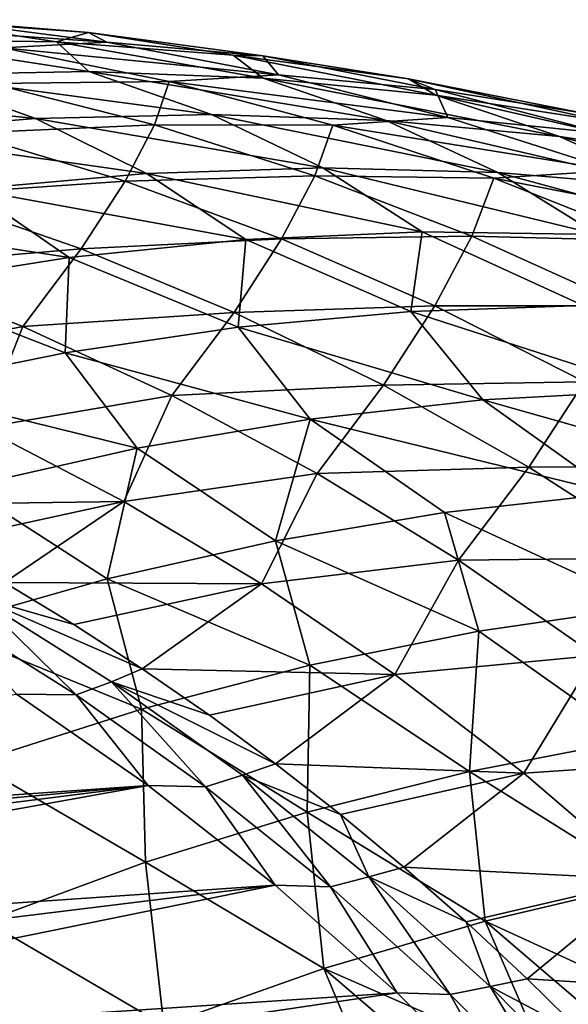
# Model space of a CAD drawing. Header units: metres. Extents: x -46 to 104, y -30 to 30.
# Tile 667 of 681: x 90.47 to 92.49, y 14.94 to 18.57. Entities that reach past the tile are written whole.
import ezdxf

# ---------------------------------------------------------------- set-up
doc = ezdxf.new("R2010")
doc.units = ezdxf.units.M
doc.layers.add('solid_26_000_502_XXX', color=7, linetype='CONTINUOUS')

msp = doc.modelspace()

# ---------------------------------------------------------------- linework, layer by layer
at = {"layer": 'solid_26_000_502_XXX'}
for points in [[(89.787476, 18.558043, 286.950653), (90.150192, 18.572176, 287.784271), (90.791405, 18.489723, 287.31073)], [(90.408333, 18.469069, 286.490356), (89.787476, 18.558043, 286.950653), (90.791405, 18.489723, 287.31073)], [(90.072578, 18.57247, 288.935791), (89.94706, 18.500917, 290.111786), (90.60498, 18.490627, 289.640411)], [(90.723, 18.524818, 288.462463), (90.072578, 18.57247, 288.935791), (90.60498, 18.490627, 289.640411)], [(90.150192, 18.572176, 287.784271), (90.072578, 18.57247, 288.935791), (90.723, 18.524818, 288.462463)], [(90.791405, 18.489723, 287.31073), (90.150192, 18.572176, 287.784271), (90.723, 18.524818, 288.462463)], [(90.723, 18.524818, 288.462463), (90.60498, 18.490627, 289.640411), (91.258156, 18.44169, 289.164856)], [(91.367226, 18.438835, 287.986084), (90.723, 18.524818, 288.462463), (91.258156, 18.44169, 289.164856)], [(90.791405, 18.489723, 287.31073), (90.723, 18.524818, 288.462463), (91.367226, 18.438835, 287.986084)], [(89.94706, 18.500917, 290.111786), (90.077454, 18.369276, 291.095612), (90.724609, 18.381346, 290.636261)], [(90.60498, 18.490627, 289.640411), (89.94706, 18.500917, 290.111786), (90.724609, 18.381346, 290.636261)], [(90.365166, 18.336779, 285.414307), (90.408333, 18.469069, 286.490356), (91.02169, 18.344084, 286.028381)], [(90.408333, 18.469069, 286.490356), (90.791405, 18.489723, 287.31073), (91.425064, 18.36932, 286.835144)], [(91.02169, 18.344084, 286.028381), (90.408333, 18.469069, 286.490356), (91.425064, 18.36932, 286.835144)], [(90.60498, 18.490627, 289.640411), (90.724609, 18.381346, 290.636261), (91.36808, 18.356274, 290.172302)], [(91.258156, 18.44169, 289.164856), (90.60498, 18.490627, 289.640411), (91.36808, 18.356274, 290.172302)], [(91.425064, 18.36932, 286.835144), (90.791405, 18.489723, 287.31073), (91.367226, 18.438835, 287.986084)], [(91.258156, 18.44169, 289.164856), (91.36808, 18.356274, 290.172302), (92.006432, 18.294115, 289.704773)], [(91.905052, 18.354219, 288.686279), (91.258156, 18.44169, 289.164856), (92.006432, 18.294115, 289.704773)], [(91.367226, 18.438835, 287.986084), (91.258156, 18.44169, 289.164856), (91.905052, 18.354219, 288.686279)], [(92.003746, 18.314724, 287.507751), (91.367226, 18.438835, 287.986084), (91.905052, 18.354219, 288.686279)], [(91.425064, 18.36932, 286.835144), (91.367226, 18.438835, 287.986084), (92.003746, 18.314724, 287.507751)], [(90.077454, 18.369276, 291.095612), (89.42807, 18.320093, 291.549316), (90.528206, 18.207605, 291.845001)], [(90.724609, 18.381346, 290.636261), (90.077454, 18.369276, 291.095612), (91.177155, 18.222881, 291.38501)], [(90.077454, 18.369276, 291.095612), (90.528206, 18.207605, 291.845001), (91.177155, 18.222881, 291.38501)], [(90.724609, 18.381346, 290.636261), (91.177155, 18.222881, 291.38501), (91.822525, 18.200794, 290.920288)], [(91.36808, 18.356274, 290.172302), (90.724609, 18.381346, 290.636261), (91.822525, 18.200794, 290.920288)], [(91.02169, 18.344084, 286.028381), (91.425064, 18.36932, 286.835144), (92.049698, 18.211248, 286.358673)], [(92.049698, 18.211248, 286.358673), (91.425064, 18.36932, 286.835144), (92.003746, 18.314724, 287.507751)], [(90.269104, 18.15395, 284.376862), (90.365166, 18.336779, 285.414307), (90.966797, 18.184017, 284.955261)], [(90.966797, 18.184017, 284.955261), (90.365166, 18.336779, 285.414307), (91.02169, 18.344084, 286.028381)], [(90.966797, 18.184017, 284.955261), (91.02169, 18.344084, 286.028381), (91.626175, 18.183367, 285.565735)], [(91.626175, 18.183367, 285.565735), (91.02169, 18.344084, 286.028381), (92.049698, 18.211248, 286.358673)], [(91.36808, 18.356274, 290.172302), (91.822525, 18.200794, 290.920288), (92.462852, 18.141392, 290.451843)], [(92.006432, 18.294115, 289.704773), (91.36808, 18.356274, 290.172302), (92.462852, 18.141392, 290.451843)], [(91.905052, 18.354219, 288.686279), (92.006432, 18.294115, 289.704773), (92.638214, 18.195011, 289.23468)], [(92.544159, 18.228418, 288.20575), (91.905052, 18.354219, 288.686279), (92.638214, 18.195011, 289.23468)], [(92.003746, 18.314724, 287.507751), (91.905052, 18.354219, 288.686279), (92.544159, 18.228418, 288.20575)], [(89.42807, 18.320093, 291.549316), (89.877136, 18.154997, 292.299225), (90.528206, 18.207605, 291.845001)], [(92.631065, 18.152773, 287.028595), (92.003746, 18.314724, 287.507751), (92.544159, 18.228418, 288.20575)], [(92.049698, 18.211248, 286.358673), (92.003746, 18.314724, 287.507751), (92.631065, 18.152773, 287.028595)], [(92.006432, 18.294115, 289.704773), (92.462852, 18.141392, 290.451843), (93.096695, 18.044807, 289.980804)], [(92.638214, 18.195011, 289.23468), (92.006432, 18.294115, 289.704773), (93.096695, 18.044807, 289.980804)], [(91.177155, 18.222881, 291.38501), (90.528206, 18.207605, 291.845001), (91.58828, 18.02561, 292.153534)], [(91.177155, 18.222881, 291.38501), (91.58828, 18.02561, 292.153534), (92.235153, 18.008654, 291.688751)], [(91.822525, 18.200794, 290.920288), (91.177155, 18.222881, 291.38501), (92.235153, 18.008654, 291.688751)], [(90.528206, 18.207605, 291.845001), (89.877136, 18.154997, 292.299225), (90.938004, 18.004959, 292.613434)], [(90.858307, 17.976061, 283.921783), (90.269104, 18.15395, 284.376862), (90.966797, 18.184017, 284.955261)], [(90.528206, 18.207605, 291.845001), (90.938004, 18.004959, 292.613434), (91.58828, 18.02561, 292.153534)], [(90.858307, 17.976061, 283.921783), (90.966797, 18.184017, 284.955261), (91.558502, 17.995975, 284.496429)], [(91.558502, 17.995975, 284.496429), (90.966797, 18.184017, 284.955261), (91.626175, 18.183367, 285.565735)], [(91.558502, 17.995975, 284.496429), (91.626175, 18.183367, 285.565735), (92.220436, 17.987282, 285.103516)], [(91.626175, 18.183367, 285.565735), (92.049698, 18.211248, 286.358673), (92.663841, 18.015879, 285.882385)], [(92.220436, 17.987282, 285.103516), (91.626175, 18.183367, 285.565735), (92.663841, 18.015879, 285.882385)], [(91.822525, 18.200794, 290.920288), (92.235153, 18.008654, 291.688751), (92.877151, 17.95413, 291.220062)], [(92.462852, 18.141392, 290.451843), (91.822525, 18.200794, 290.920288), (92.877151, 17.95413, 291.220062)], [(92.663841, 18.015879, 285.882385), (92.049698, 18.211248, 286.358673), (92.631065, 18.152773, 287.028595)], [(89.877136, 18.154997, 292.299225), (90.285812, 17.946753, 293.067352), (90.938004, 18.004959, 292.613434)], [(90.12011, 17.926352, 283.381256), (90.269104, 18.15395, 284.376862), (90.858307, 17.976061, 283.921783)], [(92.462852, 18.141392, 290.451843), (92.877151, 17.95413, 291.220062), (93.51281, 17.862165, 290.748627)], [(93.096695, 18.044807, 289.980804), (92.462852, 18.141392, 290.451843), (93.51281, 17.862165, 290.748627)], [(90.938004, 18.004959, 292.613434), (90.285812, 17.946753, 293.067352), (91.304588, 17.760683, 293.400208)], [(91.436615, 17.76334, 283.467682), (90.858307, 17.976061, 283.921783), (91.558502, 17.995975, 284.496429)], [(91.58828, 18.02561, 292.153534), (90.938004, 18.004959, 292.613434), (91.955742, 17.788996, 292.941193)], [(90.938004, 18.004959, 292.613434), (91.304588, 17.760683, 293.400208), (91.955742, 17.788996, 292.941193)], [(91.436615, 17.76334, 283.467682), (91.558502, 17.995975, 284.496429), (92.138947, 17.773079, 284.038818)], [(92.138947, 17.773079, 284.038818), (91.558502, 17.995975, 284.496429), (92.220436, 17.987282, 285.103516)], [(91.58828, 18.02561, 292.153534), (91.955742, 17.788996, 292.941193), (92.603783, 17.779436, 292.47699)], [(92.235153, 18.008654, 291.688751), (91.58828, 18.02561, 292.153534), (92.603783, 17.779436, 292.47699)], [(92.220436, 17.987282, 285.103516), (92.663841, 18.015879, 285.882385), (93.266068, 17.783665, 285.40741)], [(92.235153, 18.008654, 291.688751), (92.603783, 17.779436, 292.47699), (93.2472, 17.732031, 292.008728)], [(92.877151, 17.95413, 291.220062), (92.235153, 18.008654, 291.688751), (93.2472, 17.732031, 292.008728)], [(90.696411, 17.725962, 282.931), (90.12011, 17.926352, 283.381256), (90.858307, 17.976061, 283.921783)], [(90.696411, 17.725962, 282.931), (90.858307, 17.976061, 283.921783), (91.436615, 17.76334, 283.467682)], [(92.138947, 17.773079, 284.038818), (92.220436, 17.987282, 285.103516), (92.803139, 17.756264, 284.6427)], [(92.803139, 17.756264, 284.6427), (92.220436, 17.987282, 285.103516), (93.266068, 17.783665, 285.40741)], [(90.285812, 17.946753, 293.067352), (89.633202, 17.851118, 293.514282), (90.65181, 17.694565, 293.853027)], [(89.917534, 17.659819, 282.431183), (90.12011, 17.926352, 283.381256), (90.696411, 17.725962, 282.931)], [(90.285812, 17.946753, 293.067352), (90.65181, 17.694565, 293.853027), (91.304588, 17.760683, 293.400208)], [(89.633202, 17.851118, 293.514282), (89.998924, 17.590797, 294.298553), (90.65181, 17.694565, 293.853027)], [(91.955742, 17.788996, 292.941193), (91.304588, 17.760683, 293.400208), (91.913788, 17.495361, 294.003296)], [(91.955742, 17.788996, 292.941193), (91.913788, 17.495361, 294.003296), (92.550026, 17.516861, 293.553589)], [(92.603783, 17.779436, 292.47699), (91.955742, 17.788996, 292.941193), (92.550026, 17.516861, 293.553589)], [(91.304588, 17.760683, 293.400208), (90.65181, 17.694565, 293.853027), (91.275734, 17.437405, 294.447174)], [(91.260925, 17.491171, 282.482422), (90.696411, 17.725962, 282.931), (91.436615, 17.76334, 283.467682)], [(91.260925, 17.491171, 282.482422), (91.436615, 17.76334, 283.467682), (92.002716, 17.516273, 283.015564)], [(91.304588, 17.760683, 293.400208), (91.275734, 17.437405, 294.447174), (91.913788, 17.495361, 294.003296)], [(92.002716, 17.516273, 283.015564), (91.436615, 17.76334, 283.467682), (92.138947, 17.773079, 284.038818)], [(92.002716, 17.516273, 283.015564), (92.138947, 17.773079, 284.038818), (92.706825, 17.515829, 283.583435)], [(92.706825, 17.515829, 283.583435), (92.138947, 17.773079, 284.038818), (92.803139, 17.756264, 284.6427)], [(90.480789, 17.439548, 281.986359), (89.917534, 17.659819, 282.431183), (90.696411, 17.725962, 282.931)], [(90.480789, 17.439548, 281.986359), (90.696411, 17.725962, 282.931), (91.260925, 17.491171, 282.482422)], [(90.65181, 17.694565, 293.853027), (89.998924, 17.590797, 294.298553), (90.637306, 17.343121, 294.884247)], [(90.65181, 17.694565, 293.853027), (90.637306, 17.343121, 294.884247), (91.275734, 17.437405, 294.447174)], [(89.796707, 17.305141, 281.422577), (89.917534, 17.659819, 282.431183), (90.480789, 17.439548, 281.986359)], [(89.998924, 17.590797, 294.298553), (89.999931, 17.212723, 295.313507), (90.637306, 17.343121, 294.884247)], [(91.031425, 17.18527, 281.543884), (90.480789, 17.439548, 281.986359), (91.260925, 17.491171, 282.482422)], [(91.031425, 17.18527, 281.543884), (91.260925, 17.491171, 282.482422), (91.812355, 17.222525, 282.03656)], [(91.812355, 17.222525, 282.03656), (91.260925, 17.491171, 282.482422), (92.002716, 17.516273, 283.015564)], [(91.913788, 17.495361, 294.003296), (91.275734, 17.437405, 294.447174), (92.179695, 17.1691, 294.83075)], [(91.812355, 17.222525, 282.03656), (92.002716, 17.516273, 283.015564), (92.555313, 17.235422, 282.566498)], [(92.550026, 17.516861, 293.553589), (91.913788, 17.495361, 294.003296), (92.816475, 17.203342, 294.383148)], [(91.913788, 17.495361, 294.003296), (92.179695, 17.1691, 294.83075), (92.816475, 17.203342, 294.383148)], [(92.555313, 17.235422, 282.566498), (92.002716, 17.516273, 283.015564), (92.706825, 17.515829, 283.583435)], [(90.331924, 17.065125, 280.993896), (89.796707, 17.305141, 281.422577), (90.480789, 17.439548, 281.986359)], [(90.331924, 17.065125, 280.993896), (90.480789, 17.439548, 281.986359), (91.031425, 17.18527, 281.543884)], [(91.275734, 17.437405, 294.447174), (90.637306, 17.343121, 294.884247), (91.541603, 17.098072, 295.272125)], [(91.275734, 17.437405, 294.447174), (91.541603, 17.098072, 295.272125), (92.179695, 17.1691, 294.83075)], [(90.637306, 17.343121, 294.884247), (89.999931, 17.212723, 295.313507), (90.903664, 16.990421, 295.706238)], [(90.637306, 17.343121, 294.884247), (90.903664, 16.990421, 295.706238), (91.541603, 17.098072, 295.272125)], [(92.349426, 16.920641, 281.594482), (91.812355, 17.222525, 282.03656), (92.555313, 17.235422, 282.566498)], [(92.349426, 16.920641, 281.594482), (92.555313, 17.235422, 282.566498), (93.093155, 16.921425, 282.12149)], [(89.999931, 17.212723, 295.313507), (90.267334, 16.846395, 296.13208), (90.903664, 16.990421, 295.706238)], [(91.568161, 16.897583, 281.104797), (91.031425, 17.18527, 281.543884), (91.812355, 17.222525, 282.03656)], [(91.568161, 16.897583, 281.104797), (91.812355, 17.222525, 282.03656), (92.349426, 16.920641, 281.594482)], [(92.816475, 17.203342, 294.383148), (92.179695, 17.1691, 294.83075), (93.285301, 16.856392, 295.051025)], [(90.85408, 16.793034, 280.568237), (90.331924, 17.065125, 280.993896), (91.031425, 17.18527, 281.543884)], [(90.85408, 16.793034, 280.568237), (91.031425, 17.18527, 281.543884), (91.568161, 16.897583, 281.104797)], [(92.179695, 17.1691, 294.83075), (91.541603, 17.098072, 295.272125), (92.662437, 16.822559, 295.4888)], [(92.179695, 17.1691, 294.83075), (92.662437, 16.822559, 295.4888), (93.285301, 16.856392, 295.051025)], [(91.541603, 17.098072, 295.272125), (90.903664, 16.990421, 295.706238), (91.414307, 16.648058, 296.345154)], [(91.541603, 17.098072, 295.272125), (91.414307, 16.648058, 296.345154), (92.0383, 16.753061, 295.920502)], [(91.541603, 17.098072, 295.272125), (92.0383, 16.753061, 295.920502), (92.662437, 16.822559, 295.4888)], [(89.889389, 16.780394, 280.248413), (90.331924, 17.065125, 280.993896), (90.85408, 16.793034, 280.568237)], [(90.903664, 16.990421, 295.706238), (90.267334, 16.846395, 296.13208), (90.791855, 16.507784, 296.761841)], [(90.903664, 16.990421, 295.706238), (90.791855, 16.507784, 296.761841), (91.414307, 16.648058, 296.345154)], [(92.089745, 16.57716, 280.670135), (91.568161, 16.897583, 281.104797), (92.349426, 16.920641, 281.594482)], [(92.089745, 16.57716, 280.670135), (92.349426, 16.920641, 281.594482), (92.870903, 16.586214, 281.157166)], [(92.870903, 16.586214, 281.157166), (92.349426, 16.920641, 281.594482), (93.093155, 16.921425, 282.12149)], [(91.361969, 16.489491, 280.146637), (90.85408, 16.793034, 280.568237), (91.568161, 16.897583, 281.104797)], [(91.361969, 16.489491, 280.146637), (91.568161, 16.897583, 281.104797), (92.089745, 16.57716, 280.670135)], [(90.267334, 16.846395, 296.13208), (90.172363, 16.332558, 297.169617), (90.791855, 16.507784, 296.761841)], [(92.662437, 16.822559, 295.4888), (92.0383, 16.753061, 295.920502), (92.78994, 16.405724, 296.373657)], [(90.153229, 16.641634, 280.033081), (89.889389, 16.780394, 280.248413), (90.85408, 16.793034, 280.568237)], [(90.413376, 16.494589, 279.818787), (90.153229, 16.641634, 280.033081), (90.85408, 16.793034, 280.568237)], [(90.413376, 16.494589, 279.818787), (90.85408, 16.793034, 280.568237), (91.361969, 16.489491, 280.146637)], [(92.0383, 16.753061, 295.920502), (91.414307, 16.648058, 296.345154), (92.164787, 16.315458, 296.802032)], [(92.0383, 16.753061, 295.920502), (92.164787, 16.315458, 296.802032), (92.78994, 16.405724, 296.373657)], [(91.414307, 16.648058, 296.345154), (90.791855, 16.507784, 296.761841), (91.540627, 16.189144, 297.222656)], [(91.414307, 16.648058, 296.345154), (91.540627, 16.189144, 297.222656), (92.164787, 16.315458, 296.802032)], [(91.854446, 16.155191, 279.730042), (91.361969, 16.489491, 280.146637), (92.089745, 16.57716, 280.670135)], [(91.854446, 16.155191, 279.730042), (92.089745, 16.57716, 280.670135), (92.59494, 16.224751, 280.240936)], [(92.59494, 16.224751, 280.240936), (92.089745, 16.57716, 280.670135), (92.870903, 16.586214, 281.157166)], [(90.791855, 16.507784, 296.761841), (90.172363, 16.332558, 297.169617), (90.918915, 16.027075, 297.634583)], [(90.791855, 16.507784, 296.761841), (90.918915, 16.027075, 297.634583), (91.540627, 16.189144, 297.222656)], [(90.30751, 16.442379, 279.699554), (90.413376, 16.494589, 279.818787), (90.669685, 16.33935, 279.605621)], [(90.669685, 16.33935, 279.605621), (90.413376, 16.494589, 279.818787), (91.361969, 16.489491, 280.146637)], [(90.921982, 16.176014, 279.393738), (90.669685, 16.33935, 279.605621), (91.361969, 16.489491, 280.146637)], [(90.921982, 16.176014, 279.393738), (91.361969, 16.489491, 280.146637), (91.854446, 16.155191, 279.730042)], [(90.678131, 16.080402, 279.186371), (90.184624, 16.389719, 279.598816), (90.30751, 16.442379, 279.699554)], [(90.678131, 16.080402, 279.186371), (90.30751, 16.442379, 279.699554), (90.807793, 16.128305, 279.281342)], [(90.30751, 16.442379, 279.699554), (90.669685, 16.33935, 279.605621), (90.921982, 16.176014, 279.393738)], [(90.807793, 16.128305, 279.281342), (90.30751, 16.442379, 279.699554), (90.921982, 16.176014, 279.393738)], [(92.78994, 16.405724, 296.373657), (92.164787, 16.315458, 296.802032), (92.731346, 15.914016, 297.361725)], [(90.678131, 16.080402, 279.186371), (90.458107, 16.082502, 279.17337), (90.184624, 16.389719, 279.598816)], [(90.172363, 16.332558, 297.169617), (90.301094, 15.829633, 298.036804), (90.918915, 16.027075, 297.634583)], [(92.164787, 16.315458, 296.802032), (91.540627, 16.189144, 297.222656), (92.129738, 15.79704, 297.768097)], [(92.164787, 16.315458, 296.802032), (92.129738, 15.79704, 297.768097), (92.731346, 15.914016, 297.361725)], [(92.330368, 15.7909, 279.319397), (91.854446, 16.155191, 279.730042), (92.59494, 16.224751, 280.240936)], [(92.330368, 15.7909, 279.319397), (92.59494, 16.224751, 280.240936), (93.082573, 15.841182, 279.818146)], [(91.540627, 16.189144, 297.222656), (90.918915, 16.027075, 297.634583), (91.530243, 15.646206, 298.166351)], [(91.540627, 16.189144, 297.222656), (91.530243, 15.646206, 298.166351), (92.129738, 15.79704, 297.768097)], [(90.807793, 16.128305, 279.281342), (90.921982, 16.176014, 279.393738), (91.17012, 16.004679, 279.183258)], [(91.17012, 16.004679, 279.183258), (90.921982, 16.176014, 279.393738), (91.854446, 16.155191, 279.730042)], [(91.41394, 15.825453, 278.974335), (91.17012, 16.004679, 279.183258), (91.854446, 16.155191, 279.730042)], [(91.41394, 15.825453, 278.974335), (91.854446, 16.155191, 279.730042), (92.330368, 15.7909, 279.319397)], [(91.155792, 15.740623, 278.779236), (90.678131, 16.080402, 279.186371), (90.807793, 16.128305, 279.281342)], [(91.155792, 15.740623, 278.779236), (90.807793, 16.128305, 279.281342), (91.291855, 15.783097, 278.868622)], [(90.807793, 16.128305, 279.281342), (91.17012, 16.004679, 279.183258), (91.41394, 15.825453, 278.974335)], [(91.291855, 15.783097, 278.868622), (90.807793, 16.128305, 279.281342), (91.41394, 15.825453, 278.974335)], [(90.458107, 16.082502, 279.17337), (90.943985, 15.745043, 278.760834), (85.817261, 15.388486, 282.348785)], [(90.678131, 16.080402, 279.186371), (90.943985, 15.745043, 278.760834), (90.458107, 16.082502, 279.17337)], [(91.155792, 15.740623, 278.779236), (90.943985, 15.745043, 278.760834), (90.678131, 16.080402, 279.186371)], [(90.918915, 16.027075, 297.634583), (90.301094, 15.829633, 298.036804), (90.934212, 15.461852, 298.555603)], [(90.918915, 16.027075, 297.634583), (90.934212, 15.461852, 298.555603), (91.530243, 15.646206, 298.166351)], [(92.731346, 15.914016, 297.361725), (92.129738, 15.79704, 297.768097), (92.787132, 15.386077, 298.244141)], [(90.301094, 15.829633, 298.036804), (90.342979, 15.244394, 298.934937), (90.934212, 15.461852, 298.555603)], [(91.291855, 15.783097, 278.868622), (91.41394, 15.825453, 278.974335), (91.653305, 15.638444, 278.767059)], [(91.653305, 15.638444, 278.767059), (91.41394, 15.825453, 278.974335), (92.330368, 15.7909, 279.319397)], [(92.788651, 15.397453, 278.915649), (92.330368, 15.7909, 279.319397), (93.082573, 15.841182, 279.818146)], [(91.616486, 15.371185, 278.378448), (91.155792, 15.740623, 278.779236), (91.291855, 15.783097, 278.868622)], [(91.616486, 15.371185, 278.378448), (91.291855, 15.783097, 278.868622), (91.758537, 15.40759, 278.462372)], [(91.758537, 15.40759, 278.462372), (91.291855, 15.783097, 278.868622), (91.653305, 15.638444, 278.767059)], [(92.129738, 15.79704, 297.768097), (91.530243, 15.646206, 298.166351), (92.188194, 15.244668, 298.643829)], [(91.888054, 15.443769, 278.561584), (91.653305, 15.638444, 278.767059), (92.330368, 15.7909, 279.319397)], [(91.888054, 15.443769, 278.561584), (92.330368, 15.7909, 279.319397), (92.788651, 15.397453, 278.915649)], [(92.129738, 15.79704, 297.768097), (92.188194, 15.244668, 298.643829), (92.787132, 15.386077, 298.244141)], [(90.943985, 15.745043, 278.760834), (86.327858, 15.323301, 281.971771), (85.817261, 15.388486, 282.348785)], [(90.943985, 15.745043, 278.760834), (86.831993, 15.225769, 281.593079), (86.327858, 15.323301, 281.971771)], [(90.943985, 15.745043, 278.760834), (87.328217, 15.096183, 281.213745), (86.831993, 15.225769, 281.593079)], [(90.943985, 15.745043, 278.760834), (91.412376, 15.377139, 278.354858), (87.328217, 15.096183, 281.213745)], [(91.155792, 15.740623, 278.779236), (91.412376, 15.377139, 278.354858), (90.943985, 15.745043, 278.760834)], [(91.616486, 15.371185, 278.378448), (91.412376, 15.377139, 278.354858), (91.155792, 15.740623, 278.779236)], [(91.530243, 15.646206, 298.166351), (90.934212, 15.461852, 298.555603), (91.592422, 15.069064, 299.034607)], [(91.530243, 15.646206, 298.166351), (91.592422, 15.069064, 299.034607), (92.188194, 15.244668, 298.643829)], [(91.758537, 15.40759, 278.462372), (91.653305, 15.638444, 278.767059), (91.888054, 15.443769, 278.561584)], [(90.934212, 15.461852, 298.555603), (90.342979, 15.244394, 298.934937), (91.001205, 14.859677, 299.415497)], [(90.934212, 15.461852, 298.555603), (91.001205, 14.859677, 299.415497), (91.592422, 15.069064, 299.034607)], [(91.758537, 15.40759, 278.462372), (91.888054, 15.443769, 278.561584), (92.118042, 15.241546, 278.358032)], [(92.118042, 15.241546, 278.358032), (91.888054, 15.443769, 278.561584), (92.788651, 15.397453, 278.915649)], [(91.412376, 15.377139, 278.354858), (87.815147, 14.934928, 280.8349), (87.328217, 15.096183, 281.213745)], [(91.412376, 15.377139, 278.354858), (88.291618, 14.742411, 280.457367), (87.815147, 14.934928, 280.8349)], [(91.412376, 15.377139, 278.354858), (91.86274, 14.979225, 277.955872), (88.291618, 14.742411, 280.457367)], [(91.616486, 15.371185, 278.378448), (91.86274, 14.979225, 277.955872), (91.412376, 15.377139, 278.354858)], [(92.059113, 14.972966, 277.984955), (91.616486, 15.371185, 278.378448), (91.758537, 15.40759, 278.462372)], [(92.059113, 14.972966, 277.984955), (91.758537, 15.40759, 278.462372), (92.206711, 15.002687, 278.063568)], [(92.206711, 15.002687, 278.063568), (91.758537, 15.40759, 278.462372), (92.118042, 15.241546, 278.358032)], [(92.34314, 15.031901, 278.156494), (92.118042, 15.241546, 278.358032), (92.788651, 15.397453, 278.915649)], [(93.01973, 14.862873, 298.963409), (92.787132, 15.386077, 298.244141), (92.188194, 15.244668, 298.643829)], [(92.34314, 15.031901, 278.156494), (92.788651, 15.397453, 278.915649), (93.228241, 14.975751, 278.519714)], [(92.059113, 14.972966, 277.984955), (91.86274, 14.979225, 277.955872), (91.616486, 15.371185, 278.378448)], [(90.342979, 15.244394, 298.934937), (90.415932, 14.616997, 299.785675), (91.001205, 14.859677, 299.415497)], [(92.420082, 14.706428, 299.360657), (92.188194, 15.244668, 298.643829), (91.592422, 15.069064, 299.034607)], [(92.206711, 15.002687, 278.063568), (92.118042, 15.241546, 278.358032), (92.34314, 15.031901, 278.156494)], [(92.719513, 14.789059, 299.163177), (93.01973, 14.862873, 298.963409), (92.188194, 15.244668, 298.643829)], [(92.420082, 14.706428, 299.360657), (92.719513, 14.789059, 299.163177), (92.188194, 15.244668, 298.643829)], [(91.824333, 14.514922, 299.748322), (91.592422, 15.069064, 299.034607), (91.001205, 14.859677, 299.415497)], [(92.121628, 14.615029, 299.555756), (92.420082, 14.706428, 299.360657), (91.592422, 15.069064, 299.034607)], [(91.824333, 14.514922, 299.748322), (92.121628, 14.615029, 299.555756), (91.592422, 15.069064, 299.034607)], [(92.206711, 15.002687, 278.063568), (92.34314, 15.031901, 278.156494), (92.563202, 14.814963, 277.957153)], [(92.563202, 14.814963, 277.957153), (92.34314, 15.031901, 278.156494), (93.228241, 14.975751, 278.519714)], [(91.86274, 14.979225, 277.955872), (88.756554, 14.51905, 280.082092), (88.291618, 14.742411, 280.457367)], [(91.86274, 14.979225, 277.955872), (92.293472, 14.552675, 277.565338), (88.756554, 14.51905, 280.082092)], [(92.059113, 14.972966, 277.984955), (92.293472, 14.552675, 277.565338), (91.86274, 14.979225, 277.955872)], [(92.48262, 14.546909, 277.59964), (92.059113, 14.972966, 277.984955), (92.206711, 15.002687, 278.063568)], [(92.48262, 14.546909, 277.59964), (92.206711, 15.002687, 278.063568), (92.6353, 14.569363, 277.673218)], [(92.6353, 14.569363, 277.673218), (92.206711, 15.002687, 278.063568), (92.563202, 14.814963, 277.957153)], [(92.48262, 14.546909, 277.59964), (92.293472, 14.552675, 277.565338), (92.059113, 14.972966, 277.984955)]]:
    msp.add_3dface(points, dxfattribs=at)

doc.saveas('drawing.dxf')
